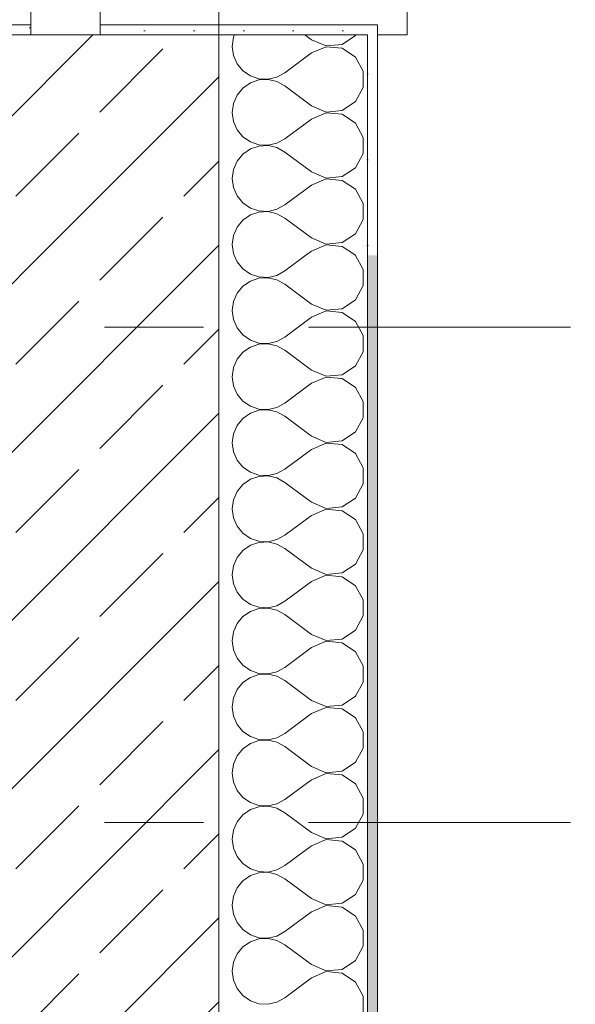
# Model space of a CAD drawing. Header units: metres. Extents: x -4 to 100, y -11 to 17.
# Tile 638 of 656: x 62.074 to 62.635, y 5.167 to 6.16. Entities that reach past the tile are written whole.
import ezdxf

# ---------------------------------------------------------------- set-up
doc = ezdxf.new("R2010")
doc.units = ezdxf.units.M
doc.header["$MEASUREMENT"] = 0
doc.linetypes.add('Strichlinie doppelt', pattern=[0.546806, 0.264583, -0.105833, 0.070556, -0.105833])
doc.linetypes.add('Strichlinie eng', pattern=[0.115, 0.075, -0.04])
for name, color, linetype in [('152 - Bemaßung_ Beschriftung.Ausbau', 7, 'Continuous'), ('451 - Universal.Achsen Raster', 7, 'Continuous'), ('603 - Struktur.Bodenplatte_ Decke Roh', 7, 'Continuous'), ('604 - Struktur.Wand Aussen', 7, 'Continuous')]:
    doc.layers.add(name, color=color, linetype=linetype)
doc.styles.add('ERSTELLTER_STIL_2', font='txt')
doc.dimstyles.new('ERSTELLTER_STIL__3', dxfattribs={"dimtxt": 0.1, "dimasz": 0.0532, "dimexe": 0.18, "dimexo": 0.0625, "dimgap": 0, "dimtad": 1, "dimzin": 0, "dimdsep": 46, "dimtxsty": 'ERSTELLTER_STIL_2', "dimblk": 'ARROWHEAD_2', "dimblk1": 'ARROWHEAD_2', "dimblk2": 'ARROWHEAD_2', "dimcen": 0.09, "dimse1": 1, "dimse2": 1, "dimclrd": 7, "dimclre": 7, "dimclrt": 7, "dimazin": 0, "dimtfac": 1, "dimtdec": 4, "dimtmove": 0, "dimatfit": 3, "dimfxl": 1, "dimtolj": 1, "dimtzin": 0, "dimarcsym": 0})
pattern_1 = [(0, (0, 0), (0, 0.08660254), [0, -0.05]), (0, (0.025, 0.0433), (0, 0.08660254), [0, -0.05])]
pattern_2 = [(45, (0, 0), (-0.08485281, 0.08485281), []), (45, (-0.04243, 0.04243), (-0.08485281, 0.08485281), [0.09, -0.03])]

# ---------------------------------------------------------------- blocks, each defined once
blk = doc.blocks.new('*X114')
at = {"layer": '604 - Struktur.Wand Aussen', "color": 7, "linetype": 'Continuous', "lineweight": 5}
for p, q in [((62.28963, 6.14244), (62.28836, 6.13333)), ((62.29075, 6.145), (62.28963, 6.14244)), ((62.36836, 6.14), (62.36169, 6.145)), ((62.39949, 6.13525), (62.41302, 6.14424)), ((62.41302, 6.14424), (62.41343, 6.145)), ((62.28836, 6.13333), (62.28963, 6.12422)), ((62.36836, 6.14), (62.38333, 6.13371)), ((62.38333, 6.13295), (62.36836, 6.12667)), ((62.38333, 6.13371), (62.39949, 6.13525)), ((62.39949, 6.13142), (62.38333, 6.13295)), ((62.41302, 6.12243), (62.39949, 6.13142)), ((62.28963, 6.12422), (62.29334, 6.11581)), ((62.36836, 6.12667), (62.34169, 6.10667)), ((62.42069, 6.10812), (62.41302, 6.12243)), ((62.29334, 6.11581), (62.2992, 6.10873)), ((62.2992, 6.10873), (62.30678, 6.10352)), ((62.30678, 6.10352), (62.3155, 6.10058)), ((62.3155, 6.10058), (62.32469, 6.10013)), ((62.32469, 6.10013), (62.33364, 6.10222)), ((62.33364, 6.10222), (62.34169, 6.10667)), ((62.42069, 6.09188), (62.42069, 6.10812)), ((62.2992, 6.09127), (62.29334, 6.08419)), ((62.30678, 6.09648), (62.2992, 6.09127)), ((62.3155, 6.09942), (62.30678, 6.09648)), ((62.32469, 6.09987), (62.3155, 6.09942)), ((62.33364, 6.09778), (62.32469, 6.09987)), ((62.34169, 6.09333), (62.33364, 6.09778)), ((62.36836, 6.07333), (62.34169, 6.09333)), ((62.41302, 6.07757), (62.42069, 6.09188)), ((62.29334, 6.08419), (62.28963, 6.07578)), ((62.28963, 6.07578), (62.28836, 6.06667)), ((62.36836, 6.07333), (62.38333, 6.06705)), ((62.39949, 6.06858), (62.41302, 6.07757)), ((62.28836, 6.06667), (62.28963, 6.05756)), ((62.38333, 6.06629), (62.36836, 6.06)), ((62.38333, 6.06705), (62.39949, 6.06858)), ((62.39949, 6.06475), (62.38333, 6.06629)), ((62.41302, 6.05576), (62.39949, 6.06475)), ((62.28963, 6.05756), (62.29334, 6.04914)), ((62.36836, 6.06), (62.34169, 6.04)), ((62.42069, 6.04145), (62.41302, 6.05576)), ((62.29334, 6.04914), (62.2992, 6.04206)), ((62.2992, 6.04206), (62.30678, 6.03685)), ((62.42069, 6.02521), (62.42069, 6.04145)), ((62.30678, 6.03685), (62.3155, 6.03391)), ((62.3155, 6.03275), (62.30678, 6.02981)), ((62.3155, 6.03391), (62.32469, 6.03347)), ((62.32469, 6.0332), (62.3155, 6.03275)), ((62.32469, 6.03347), (62.33364, 6.03555)), ((62.33364, 6.03112), (62.32469, 6.0332)), ((62.33364, 6.03555), (62.34169, 6.04)), ((62.34169, 6.02667), (62.33364, 6.03112)), ((62.2992, 6.02461), (62.29334, 6.01752)), ((62.30678, 6.02981), (62.2992, 6.02461)), ((62.36836, 6.00667), (62.34169, 6.02667)), ((62.41302, 6.0109), (62.42069, 6.02521)), ((62.29334, 6.01752), (62.28963, 6.00911)), ((62.28963, 6.00911), (62.28836, 6)), ((62.36836, 6.00667), (62.38333, 6.00038)), ((62.38333, 6.00038), (62.39949, 6.00192)), ((62.39949, 6.00192), (62.41302, 6.0109)), ((62.28836, 6), (62.28963, 5.99089)), ((62.36836, 5.99333), (62.34169, 5.97333)), ((62.38333, 5.99962), (62.36836, 5.99333)), ((62.39949, 5.99808), (62.38333, 5.99962)), ((62.41302, 5.9891), (62.39949, 5.99808)), ((62.28963, 5.99089), (62.29334, 5.98248)), ((62.29334, 5.98248), (62.2992, 5.97539)), ((62.42069, 5.97479), (62.41302, 5.9891)), ((62.2992, 5.97539), (62.30678, 5.97019)), ((62.33364, 5.96888), (62.34169, 5.97333)), ((62.42069, 5.95855), (62.42069, 5.97479)), ((62.30678, 5.96315), (62.2992, 5.95794)), ((62.30678, 5.97019), (62.3155, 5.96725)), ((62.3155, 5.96609), (62.30678, 5.96315)), ((62.3155, 5.96725), (62.32469, 5.9668)), ((62.32469, 5.96653), (62.3155, 5.96609)), ((62.32469, 5.9668), (62.33364, 5.96888)), ((62.33364, 5.96445), (62.32469, 5.96653)), ((62.34169, 5.96), (62.33364, 5.96445)), ((62.2992, 5.95794), (62.29334, 5.95086)), ((62.36836, 5.94), (62.34169, 5.96)), ((62.41302, 5.94424), (62.42069, 5.95855)), ((62.28963, 5.94244), (62.28836, 5.93333)), ((62.29334, 5.95086), (62.28963, 5.94244)), ((62.39949, 5.93525), (62.41302, 5.94424)), ((62.28836, 5.93333), (62.28963, 5.92422)), ((62.36836, 5.94), (62.38333, 5.93371)), ((62.38333, 5.93295), (62.36836, 5.92667)), ((62.38333, 5.93371), (62.39949, 5.93525)), ((62.39949, 5.93142), (62.38333, 5.93295)), ((62.28963, 5.92422), (62.29039, 5.9225)), ((62.36836, 5.92667), (62.3628, 5.9225)), ((62.41291, 5.9225), (62.39949, 5.93142))]:
    blk.add_line(p, q, dxfattribs=at)
blk = doc.blocks.new('*X157')
at = {"layer": '604 - Struktur.Wand Aussen', "color": 7, "linetype": 'Continuous', "lineweight": 5}
for p, q in [((62.29039, 5.9225), (62.29334, 5.91581)), ((62.3628, 5.9225), (62.34169, 5.90667)), ((62.41302, 5.92243), (62.41291, 5.9225)), ((62.42069, 5.90812), (62.41302, 5.92243)), ((62.29334, 5.91581), (62.2992, 5.90873)), ((62.2992, 5.90873), (62.30678, 5.90352)), ((62.30678, 5.90352), (62.3155, 5.90058)), ((62.32469, 5.90013), (62.33364, 5.90222)), ((62.33364, 5.90222), (62.34169, 5.90667)), ((62.42069, 5.89188), (62.42069, 5.90812)), ((62.30678, 5.89648), (62.2992, 5.89127)), ((62.3155, 5.89942), (62.30678, 5.89648)), ((62.3155, 5.90058), (62.32469, 5.90013)), ((62.32469, 5.89987), (62.3155, 5.89942)), ((62.33364, 5.89778), (62.32469, 5.89987)), ((62.34169, 5.89333), (62.33364, 5.89778)), ((62.36836, 5.87333), (62.34169, 5.89333)), ((62.41302, 5.87757), (62.42069, 5.89188)), ((62.29334, 5.88419), (62.28963, 5.87578)), ((62.2992, 5.89127), (62.29334, 5.88419)), ((62.28963, 5.87578), (62.28836, 5.86667)), ((62.36836, 5.87333), (62.38333, 5.86705)), ((62.39949, 5.86858), (62.41302, 5.87757)), ((62.28836, 5.86667), (62.28963, 5.85756)), ((62.38333, 5.86629), (62.36836, 5.86)), ((62.38333, 5.86705), (62.39949, 5.86858)), ((62.39949, 5.86475), (62.38333, 5.86629)), ((62.41302, 5.85576), (62.39949, 5.86475)), ((62.28963, 5.85756), (62.29334, 5.84914)), ((62.36836, 5.86), (62.34169, 5.84)), ((62.42069, 5.84145), (62.41302, 5.85576)), ((62.29334, 5.84914), (62.2992, 5.84206)), ((62.2992, 5.84206), (62.30678, 5.83685)), ((62.30678, 5.83685), (62.3155, 5.83391)), ((62.3155, 5.83275), (62.30678, 5.82981)), ((62.3155, 5.83391), (62.32469, 5.83347)), ((62.32469, 5.8332), (62.3155, 5.83275)), ((62.32469, 5.83347), (62.33364, 5.83555)), ((62.33364, 5.83112), (62.32469, 5.8332)), ((62.33364, 5.83555), (62.34169, 5.84)), ((62.42069, 5.82521), (62.42069, 5.84145)), ((62.2992, 5.82461), (62.29334, 5.81752)), ((62.30678, 5.82981), (62.2992, 5.82461)), ((62.34169, 5.82667), (62.33364, 5.83112)), ((62.36836, 5.80667), (62.34169, 5.82667)), ((62.41302, 5.8109), (62.42069, 5.82521)), ((62.29334, 5.81752), (62.28963, 5.80911)), ((62.28963, 5.80911), (62.28836, 5.8)), ((62.36836, 5.80667), (62.38333, 5.80038)), ((62.39949, 5.80192), (62.41302, 5.8109)), ((62.28836, 5.8), (62.28963, 5.79089)), ((62.36836, 5.79333), (62.34169, 5.77333)), ((62.38333, 5.79962), (62.36836, 5.79333)), ((62.38333, 5.80038), (62.39949, 5.80192)), ((62.39949, 5.79808), (62.38333, 5.79962)), ((62.41302, 5.7891), (62.39949, 5.79808)), ((62.28963, 5.79089), (62.29334, 5.78248)), ((62.42069, 5.77479), (62.41302, 5.7891)), ((62.29334, 5.78248), (62.2992, 5.77539)), ((62.2992, 5.77539), (62.30678, 5.77019)), ((62.33364, 5.76888), (62.34169, 5.77333)), ((62.42069, 5.75855), (62.42069, 5.77479)), ((62.30678, 5.76315), (62.2992, 5.75794)), ((62.30678, 5.77019), (62.3155, 5.76725)), ((62.3155, 5.76609), (62.30678, 5.76315)), ((62.3155, 5.76725), (62.32469, 5.7668)), ((62.32469, 5.76653), (62.3155, 5.76609)), ((62.32469, 5.7668), (62.33364, 5.76888)), ((62.33364, 5.76445), (62.32469, 5.76653)), ((62.34169, 5.76), (62.33364, 5.76445)), ((62.2992, 5.75794), (62.29334, 5.75086)), ((62.36836, 5.74), (62.34169, 5.76)), ((62.41302, 5.74424), (62.42069, 5.75855)), ((62.29334, 5.75086), (62.28963, 5.74244)), ((62.39949, 5.73525), (62.41302, 5.74424)), ((62.28963, 5.74244), (62.28836, 5.73333)), ((62.28836, 5.73333), (62.28963, 5.72422)), ((62.36836, 5.74), (62.38333, 5.73371)), ((62.38333, 5.73295), (62.36836, 5.72667)), ((62.38333, 5.73371), (62.39949, 5.73525)), ((62.39949, 5.73142), (62.38333, 5.73295)), ((62.28963, 5.72422), (62.29334, 5.71581)), ((62.36836, 5.72667), (62.34169, 5.70667)), ((62.41302, 5.72243), (62.39949, 5.73142)), ((62.29334, 5.71581), (62.2992, 5.70873)), ((62.42069, 5.70812), (62.41302, 5.72243)), ((62.2992, 5.70873), (62.30678, 5.70352)), ((62.30678, 5.70352), (62.3155, 5.70058)), ((62.33364, 5.70222), (62.34169, 5.70667)), ((62.42069, 5.69188), (62.42069, 5.70812)), ((62.30678, 5.69648), (62.2992, 5.69127)), ((62.3155, 5.69942), (62.30678, 5.69648)), ((62.3155, 5.70058), (62.32469, 5.70013)), ((62.32469, 5.69987), (62.3155, 5.69942)), ((62.32469, 5.70013), (62.33364, 5.70222)), ((62.33364, 5.69778), (62.32469, 5.69987)), ((62.34169, 5.69333), (62.33364, 5.69778)), ((62.36836, 5.67333), (62.34169, 5.69333)), ((62.29334, 5.68419), (62.28963, 5.67578)), ((62.2992, 5.69127), (62.29334, 5.68419)), ((62.41302, 5.67757), (62.42069, 5.69188)), ((62.28963, 5.67578), (62.28836, 5.66667)), ((62.36836, 5.67333), (62.38333, 5.66705)), ((62.39949, 5.66858), (62.41302, 5.67757)), ((62.28836, 5.66667), (62.28963, 5.65756)), ((62.38333, 5.66629), (62.36836, 5.66)), ((62.38333, 5.66705), (62.39949, 5.66858)), ((62.39949, 5.66475), (62.38333, 5.66629)), ((62.41302, 5.65576), (62.39949, 5.66475)), ((62.28963, 5.65756), (62.29334, 5.64914)), ((62.36836, 5.66), (62.34169, 5.64)), ((62.42069, 5.64145), (62.41302, 5.65576)), ((62.29334, 5.64914), (62.2992, 5.64206)), ((62.2992, 5.64206), (62.30678, 5.63685)), ((62.30678, 5.63685), (62.3155, 5.63391)), ((62.3155, 5.63391), (62.32469, 5.63347)), ((62.32469, 5.63347), (62.33364, 5.63555)), ((62.33364, 5.63555), (62.34169, 5.64)), ((62.42069, 5.62521), (62.42069, 5.64145)), ((62.2992, 5.62461), (62.29334, 5.61752)), ((62.30678, 5.62981), (62.2992, 5.62461)), ((62.3155, 5.63275), (62.30678, 5.62981)), ((62.32469, 5.6332), (62.3155, 5.63275)), ((62.33364, 5.63112), (62.32469, 5.6332)), ((62.34169, 5.62667), (62.33364, 5.63112)), ((62.36836, 5.60667), (62.34169, 5.62667)), ((62.41302, 5.6109), (62.42069, 5.62521)), ((62.29334, 5.61752), (62.28963, 5.60911)), ((62.28963, 5.60911), (62.28836, 5.6)), ((62.36836, 5.60667), (62.38333, 5.60038)), ((62.39949, 5.60192), (62.41302, 5.6109)), ((62.28836, 5.6), (62.28963, 5.59089)), ((62.38333, 5.59962), (62.36836, 5.59333)), ((62.38333, 5.60038), (62.39949, 5.60192)), ((62.39949, 5.59808), (62.38333, 5.59962)), ((62.41302, 5.5891), (62.39949, 5.59808)), ((62.28963, 5.59089), (62.29334, 5.58248)), ((62.36836, 5.59333), (62.34169, 5.57333)), ((62.42069, 5.57479), (62.41302, 5.5891)), ((62.29334, 5.58248), (62.2992, 5.57539)), ((62.2992, 5.57539), (62.30678, 5.57019)), ((62.42069, 5.55855), (62.42069, 5.57479)), ((62.30678, 5.57019), (62.3155, 5.56725)), ((62.3155, 5.56609), (62.30678, 5.56315)), ((62.3155, 5.56725), (62.32469, 5.5668)), ((62.32469, 5.56653), (62.3155, 5.56609)), ((62.32469, 5.5668), (62.33364, 5.56888)), ((62.33364, 5.56445), (62.32469, 5.56653)), ((62.33364, 5.56888), (62.34169, 5.57333)), ((62.34169, 5.56), (62.33364, 5.56445)), ((62.2992, 5.55794), (62.29334, 5.55086)), ((62.30678, 5.56315), (62.2992, 5.55794)), ((62.36836, 5.54), (62.34169, 5.56)), ((62.41302, 5.54424), (62.42069, 5.55855)), ((62.29334, 5.55086), (62.28963, 5.54244)), ((62.39949, 5.53525), (62.41302, 5.54424)), ((62.28963, 5.54244), (62.28836, 5.53333)), ((62.36836, 5.54), (62.38333, 5.53371)), ((62.38333, 5.53371), (62.39949, 5.53525)), ((62.28836, 5.53333), (62.28963, 5.52422)), ((62.28963, 5.52422), (62.29334, 5.51581)), ((62.36836, 5.52667), (62.34169, 5.50667)), ((62.38333, 5.53295), (62.36836, 5.52667)), ((62.39949, 5.53142), (62.38333, 5.53295)), ((62.41302, 5.52243), (62.39949, 5.53142)), ((62.29334, 5.51581), (62.2992, 5.50873)), ((62.42069, 5.50812), (62.41302, 5.52243)), ((62.2992, 5.50873), (62.30678, 5.50352)), ((62.33364, 5.50222), (62.34169, 5.50667)), ((62.42069, 5.49188), (62.42069, 5.50812)), ((62.30678, 5.49648), (62.2992, 5.49127)), ((62.30678, 5.50352), (62.3155, 5.50058)), ((62.3155, 5.49942), (62.30678, 5.49648)), ((62.3155, 5.50058), (62.32469, 5.50013)), ((62.32469, 5.49987), (62.3155, 5.49942)), ((62.32469, 5.50013), (62.33364, 5.50222)), ((62.33364, 5.49778), (62.32469, 5.49987)), ((62.34169, 5.49333), (62.33364, 5.49778)), ((62.2992, 5.49127), (62.29334, 5.48419)), ((62.36836, 5.47333), (62.34169, 5.49333)), ((62.41302, 5.47757), (62.42069, 5.49188)), ((62.28963, 5.47578), (62.28836, 5.46667)), ((62.29334, 5.48419), (62.28963, 5.47578)), ((62.39949, 5.46858), (62.41302, 5.47757)), ((62.28836, 5.46667), (62.28963, 5.45756)), ((62.36836, 5.47333), (62.38333, 5.46705)), ((62.38333, 5.46629), (62.36836, 5.46)), ((62.38333, 5.46705), (62.39949, 5.46858)), ((62.39949, 5.46475), (62.38333, 5.46629)), ((62.41302, 5.45576), (62.39949, 5.46475)), ((62.28963, 5.45756), (62.29334, 5.44914)), ((62.36836, 5.46), (62.34169, 5.44)), ((62.42069, 5.44145), (62.41302, 5.45576)), ((62.29334, 5.44914), (62.2992, 5.44206)), ((62.2992, 5.44206), (62.30678, 5.43685)), ((62.30678, 5.43685), (62.3155, 5.43391)), ((62.32469, 5.43347), (62.33364, 5.43555)), ((62.33364, 5.43555), (62.34169, 5.44)), ((62.42069, 5.42521), (62.42069, 5.44145)), ((62.30678, 5.42981), (62.2992, 5.42461)), ((62.3155, 5.43275), (62.30678, 5.42981)), ((62.3155, 5.43391), (62.32469, 5.43347)), ((62.32469, 5.4332), (62.3155, 5.43275)), ((62.33364, 5.43112), (62.32469, 5.4332)), ((62.34169, 5.42667), (62.33364, 5.43112)), ((62.36836, 5.40667), (62.34169, 5.42667)), ((62.41302, 5.4109), (62.42069, 5.42521)), ((62.29334, 5.41752), (62.28963, 5.40911)), ((62.2992, 5.42461), (62.29334, 5.41752)), ((62.28963, 5.40911), (62.28836, 5.4)), ((62.36836, 5.40667), (62.38333, 5.40038)), ((62.39949, 5.40192), (62.41302, 5.4109)), ((62.28836, 5.4), (62.28963, 5.39089)), ((62.38333, 5.39962), (62.36836, 5.39333)), ((62.38333, 5.40038), (62.39949, 5.40192)), ((62.39949, 5.39808), (62.38333, 5.39962)), ((62.41302, 5.3891), (62.39949, 5.39808)), ((62.28963, 5.39089), (62.29334, 5.38248)), ((62.36836, 5.39333), (62.34169, 5.37333)), ((62.42069, 5.37479), (62.41302, 5.3891)), ((62.29334, 5.38248), (62.2992, 5.37539)), ((62.2992, 5.37539), (62.30678, 5.37019)), ((62.30678, 5.37019), (62.3155, 5.36725)), ((62.3155, 5.36609), (62.30678, 5.36315)), ((62.3155, 5.36725), (62.32469, 5.3668)), ((62.32469, 5.36653), (62.3155, 5.36609)), ((62.32469, 5.3668), (62.33364, 5.36888)), ((62.33364, 5.36445), (62.32469, 5.36653)), ((62.33364, 5.36888), (62.34169, 5.37333)), ((62.42069, 5.35855), (62.42069, 5.37479)), ((62.2992, 5.35794), (62.29334, 5.35086)), ((62.30678, 5.36315), (62.2992, 5.35794)), ((62.34169, 5.36), (62.33364, 5.36445)), ((62.36836, 5.34), (62.34169, 5.36)), ((62.41302, 5.34424), (62.42069, 5.35855)), ((62.29334, 5.35086), (62.28963, 5.34244)), ((62.28963, 5.34244), (62.28836, 5.33333)), ((62.36836, 5.34), (62.38333, 5.33371)), ((62.39949, 5.33525), (62.41302, 5.34424)), ((62.28836, 5.33333), (62.28963, 5.32422)), ((62.36836, 5.32667), (62.34169, 5.30667)), ((62.38333, 5.33295), (62.36836, 5.32667)), ((62.38333, 5.33371), (62.39949, 5.33525)), ((62.39949, 5.33142), (62.38333, 5.33295)), ((62.41302, 5.32243), (62.39949, 5.33142)), ((62.28963, 5.32422), (62.29334, 5.31581)), ((62.29334, 5.31581), (62.2992, 5.30873)), ((62.42069, 5.30812), (62.41302, 5.32243)), ((62.2992, 5.30873), (62.30678, 5.30352)), ((62.33364, 5.30222), (62.34169, 5.30667)), ((62.42069, 5.29188), (62.42069, 5.30812)), ((62.30678, 5.29648), (62.2992, 5.29127)), ((62.30678, 5.30352), (62.3155, 5.30058)), ((62.3155, 5.29942), (62.30678, 5.29648)), ((62.3155, 5.30058), (62.32469, 5.30013)), ((62.32469, 5.29987), (62.3155, 5.29942)), ((62.32469, 5.30013), (62.33364, 5.30222)), ((62.33364, 5.29778), (62.32469, 5.29987)), ((62.34169, 5.29333), (62.33364, 5.29778)), ((62.2992, 5.29127), (62.29334, 5.28419)), ((62.36836, 5.27333), (62.34169, 5.29333)), ((62.41302, 5.27757), (62.42069, 5.29188)), ((62.29334, 5.28419), (62.28963, 5.27578)), ((62.39949, 5.26858), (62.41302, 5.27757)), ((62.28963, 5.27578), (62.28836, 5.26667)), ((62.28836, 5.26667), (62.28963, 5.25756)), ((62.36836, 5.27333), (62.38333, 5.26705)), ((62.38333, 5.26629), (62.36836, 5.26)), ((62.38333, 5.26705), (62.39949, 5.26858)), ((62.39949, 5.26475), (62.38333, 5.26629)), ((62.28963, 5.25756), (62.29334, 5.24914)), ((62.36836, 5.26), (62.34169, 5.24)), ((62.41302, 5.25576), (62.39949, 5.26475)), ((62.29334, 5.24914), (62.2992, 5.24206)), ((62.42069, 5.24145), (62.41302, 5.25576)), ((62.2992, 5.24206), (62.30678, 5.23685)), ((62.30678, 5.23685), (62.3155, 5.23391)), ((62.33364, 5.23555), (62.34169, 5.24)), ((62.42069, 5.22521), (62.42069, 5.24145)), ((62.30678, 5.22981), (62.2992, 5.22461)), ((62.3155, 5.23275), (62.30678, 5.22981)), ((62.3155, 5.23391), (62.32469, 5.23347)), ((62.32469, 5.2332), (62.3155, 5.23275)), ((62.32469, 5.23347), (62.33364, 5.23555)), ((62.33364, 5.23112), (62.32469, 5.2332)), ((62.34169, 5.22667), (62.33364, 5.23112)), ((62.36836, 5.20667), (62.34169, 5.22667)), ((62.29334, 5.21752), (62.28963, 5.20911)), ((62.2992, 5.22461), (62.29334, 5.21752)), ((62.41302, 5.2109), (62.42069, 5.22521)), ((62.28963, 5.20911), (62.28836, 5.2)), ((62.36836, 5.20667), (62.38333, 5.20038)), ((62.39949, 5.20192), (62.41302, 5.2109)), ((62.28836, 5.2), (62.28963, 5.19089)), ((62.38333, 5.19962), (62.36836, 5.19333)), ((62.38333, 5.20038), (62.39949, 5.20192)), ((62.39949, 5.19808), (62.38333, 5.19962)), ((62.41302, 5.1891), (62.39949, 5.19808)), ((62.28963, 5.19089), (62.29334, 5.18248)), ((62.36836, 5.19333), (62.34169, 5.17333)), ((62.42069, 5.17479), (62.41302, 5.1891)), ((62.29334, 5.18248), (62.2992, 5.17539)), ((62.2992, 5.17539), (62.30678, 5.17019)), ((62.30678, 5.17019), (62.3155, 5.16725)), ((62.3155, 5.16725), (62.32469, 5.1668)), ((62.32469, 5.1668), (62.33364, 5.16888)), ((62.33364, 5.16888), (62.34169, 5.17333)), ((62.42069, 5.15855), (62.42069, 5.17479))]:
    blk.add_line(p, q, dxfattribs=at)
blk = doc.blocks.new('*D563')
at = {"layer": '152 - Bemaßung_ Beschriftung.Ausbau', "color": 7, "linetype": 'Continuous', "lineweight": 5}
for p, q in [((63.43503, 0.005), (63.43503, 6.145)), ((63.40003, 0.02521), (63.47003, -0.01521)), ((63.48753, 0.005), (63.38253, 0.005)), ((63.43503, -0.145), (63.43503, 0.005)), ((63.40003, -0.12479), (63.47003, -0.16521)), ((63.48753, -0.145), (63.38253, -0.145)), ((63.43503, -0.17923), (63.43503, -0.145))]:
    blk.add_line(p, q, dxfattribs=at)
at = {"layer": '152 - Bemaßung_ Beschriftung.Ausbau', "color": 7, "lineweight": 5, "insert": (63.41502, -0.317), "char_height": 0.1, "attachment_point": 7, "rotation": 90, "style": 'ERSTELLTER_STIL_2'}
blk.add_mtext('\\A1;{\\pql;\\fArial|b0|i0|c0|p38;15}', dxfattribs=at)
blk = doc.blocks.new('ARROWHEAD_2')
at = {"color": 0, "linetype": 'Continuous', "lineweight": 0}
for p, q in [((-0.378, -0.655), (0.378, 0.655)), ((0, 0), (-1, 0))]:
    blk.add_line(p, q, dxfattribs=at)
blk = doc.blocks.new('*D564')
at = {"layer": '152 - Bemaßung_ Beschriftung.Ausbau', "color": 7, "linetype": 'Continuous', "lineweight": 5}
for p, q in [((63.43503, 6.145), (63.43503, 7.935)), ((63.40003, 6.16521), (63.47003, 6.12479)), ((63.48753, 6.145), (63.38253, 6.145)), ((63.43503, 0.005), (63.43503, 6.145)), ((63.40003, 0.02521), (63.47003, -0.01521))]:
    blk.add_line(p, q, dxfattribs=at)
at = {"layer": '152 - Bemaßung_ Beschriftung.Ausbau', "color": 7, "lineweight": 5, "insert": (63.41502, 2.94197), "char_height": 0.1, "attachment_point": 7, "rotation": 90, "style": 'ERSTELLTER_STIL_2'}
blk.add_mtext('\\A1;{\\pql;\\fArial|b0|i0|c0|p38;6,14}', dxfattribs=at)
blk = doc.blocks.new('*D565')
at = {"layer": '152 - Bemaßung_ Beschriftung.Ausbau', "color": 7, "linetype": 'Continuous', "lineweight": 5}
for p, q in [((63.43503, 7.935), (63.43503, 13.695)), ((63.40003, 7.95521), (63.47003, 7.91479)), ((63.48753, 7.935), (63.38253, 7.935)), ((63.43503, 6.145), (63.43503, 7.935)), ((63.40003, 6.16521), (63.47003, 6.12479))]:
    blk.add_line(p, q, dxfattribs=at)
at = {"layer": '152 - Bemaßung_ Beschriftung.Ausbau', "color": 7, "lineweight": 5, "char_height": 0.1, "attachment_point": 7, "rotation": 90, "style": 'ERSTELLTER_STIL_2'}
for s, insert in [('\\A1;{\\pql;\\fArial|b0|i0|c0|p38;1,79}', (63.41502, 6.90697)), ('\\A1;{\\pql;\\fArial|b0|i0|c0|p38;2,01}', (63.55503, 6.90697))]:
    blk.add_mtext(s, dxfattribs=dict(at, insert=insert))
blk = doc.blocks.new('*D570')
at = {"layer": '152 - Bemaßung_ Beschriftung.Ausbau', "color": 7, "linetype": 'Continuous', "lineweight": 5}
for p, q in [((63.93503, 5.82), (63.93503, 5.925)), ((63.90003, 5.84021), (63.97003, 5.79979)), ((63.98753, 5.82), (63.88253, 5.82)), ((63.93503, 0.245), (63.93503, 5.82)), ((63.90003, 0.26521), (63.97003, 0.22479)), ((63.98753, 0.245), (63.88253, 0.245)), ((63.93503, 0.005), (63.93503, 0.245))]:
    blk.add_line(p, q, dxfattribs=at)
at = {"layer": '152 - Bemaßung_ Beschriftung.Ausbau', "color": 7, "lineweight": 5, "char_height": 0.1, "attachment_point": 7, "rotation": 90, "style": 'ERSTELLTER_STIL_2'}
for s, insert in [('\\A1;{\\pql;\\fArial|b0|i0|c0|p38;10\\fArial|b0|i0|c0|p38;\\A1{\\H.66x;\\S5^  ;}}', (63.91667, 5.59791)), ('\\A1;{\\pql;\\fArial|b0|i0|c0|p38;5,57\\fArial|b0|i0|c0|p38;\\A1{\\H.66x;\\S5^  ;}}', (63.93443, 2.7735))]:
    blk.add_mtext(s, dxfattribs=dict(at, insert=insert))
blk = doc.blocks.new('*D571')
at = {"layer": '152 - Bemaßung_ Beschriftung.Ausbau', "color": 7, "linetype": 'Continuous', "lineweight": 5}
for p, q in [((63.93503, 5.925), (63.93503, 8.105)), ((63.90003, 5.94521), (63.97003, 5.90479)), ((63.98753, 5.925), (63.88253, 5.925)), ((63.93503, 5.82), (63.93503, 5.925)), ((63.90003, 5.84021), (63.97003, 5.79979))]:
    blk.add_line(p, q, dxfattribs=at)
blk = doc.blocks.new('*D572')
at = {"layer": '152 - Bemaßung_ Beschriftung.Ausbau', "color": 7, "linetype": 'Continuous', "lineweight": 5}
for p, q in [((63.93503, 8.105), (63.93503, 8.23)), ((63.90003, 8.12521), (63.97003, 8.08479)), ((63.98753, 8.105), (63.88253, 8.105)), ((63.93503, 5.925), (63.93503, 8.105)), ((63.90003, 5.94521), (63.97003, 5.90479))]:
    blk.add_line(p, q, dxfattribs=at)
at = {"layer": '152 - Bemaßung_ Beschriftung.Ausbau', "color": 7, "lineweight": 5, "char_height": 0.1, "attachment_point": 7, "rotation": 90, "style": 'ERSTELLTER_STIL_2'}
for s, insert in [('\\A1;{\\pql;\\fArial|b0|i0|c0|p38;12\\fArial|b0|i0|c0|p38;\\A1{\\H.66x;\\S5^  ;}}', (63.91611, 7.88291)), ('\\A1;{\\pql;\\fArial|b0|i0|c0|p38;2,18}', (63.91502, 6.78104))]:
    blk.add_mtext(s, dxfattribs=dict(at, insert=insert))
blk = doc.blocks.new('*D580')
at = {"layer": '152 - Bemaßung_ Beschriftung.Ausbau', "color": 7, "linetype": 'Continuous', "lineweight": 5}
for p, q in [((64.43503, 0.69998), (64.43503, 5.19998)), ((64.40003, 0.72019), (64.47003, 0.67978)), ((64.48753, 0.69998), (64.38253, 0.69998)), ((64.43503, 0.24998), (64.43503, 0.69998)), ((64.40003, 0.27019), (64.47003, 0.22978)), ((64.47003, 0.22479), (64.40003, 0.26521))]:
    blk.add_line(p, q, dxfattribs=at)
at = {"layer": '152 - Bemaßung_ Beschriftung.Ausbau', "color": 7, "lineweight": 5, "char_height": 0.1, "attachment_point": 7, "rotation": 90, "style": 'ERSTELLTER_STIL_2'}
for s, insert in [('\\A1;{\\pql;\\fArial|b0|i0|c0|p38;0\\fArial|b0|i0|c0|p38;\\A1{\\H.66x;\\S5^  ;}}', (64.41667, 0.27021)), ('\\A1;{\\pql;\\fArial|b0|i0|c0|p38;45}', (64.41502, 0.46208))]:
    blk.add_mtext(s, dxfattribs=dict(at, insert=insert))
blk = doc.blocks.new('*D581')
at = {"layer": '152 - Bemaßung_ Beschriftung.Ausbau', "color": 7, "linetype": 'Continuous', "lineweight": 5}
for p, q in [((64.43503, 5.19998), (64.43503, 5.99998)), ((64.40003, 5.22019), (64.47003, 5.17978)), ((64.48753, 5.19998), (64.38253, 5.19998)), ((64.43503, 0.69998), (64.43503, 5.19998)), ((64.40003, 0.72019), (64.47003, 0.67978))]:
    blk.add_line(p, q, dxfattribs=at)
at = {"layer": '152 - Bemaßung_ Beschriftung.Ausbau', "color": 7, "lineweight": 5, "insert": (64.41502, 2.81695), "char_height": 0.1, "attachment_point": 7, "rotation": 90, "style": 'ERSTELLTER_STIL_2'}
blk.add_mtext('\\A1;{\\pql;\\fArial|b0|i0|c0|p38;4,50}', dxfattribs=at)
blk = doc.blocks.new('*D582')
at = {"layer": '152 - Bemaßung_ Beschriftung.Ausbau', "color": 7, "linetype": 'Continuous', "lineweight": 5}
for p, q in [((64.43503, 5.99998), (64.43503, 8.09998)), ((64.40003, 6.02019), (64.47003, 5.97978)), ((64.48753, 5.99998), (64.38253, 5.99998)), ((64.43503, 5.19998), (64.43503, 5.99998)), ((64.40003, 5.22019), (64.47003, 5.17978))]:
    blk.add_line(p, q, dxfattribs=at)
at = {"layer": '152 - Bemaßung_ Beschriftung.Ausbau', "color": 7, "lineweight": 5, "insert": (64.41502, 5.5241), "char_height": 0.1, "attachment_point": 7, "rotation": 90, "style": 'ERSTELLTER_STIL_2'}
blk.add_mtext('\\A1;{\\pql;\\fArial|b0|i0|c0|p38;80}', dxfattribs=at)
blk = doc.blocks.new('*D583')
at = {"layer": '152 - Bemaßung_ Beschriftung.Ausbau', "color": 7, "linetype": 'Continuous', "lineweight": 5}
for p, q in [((64.43503, 8.09998), (64.43503, 8.49998)), ((64.40003, 8.12019), (64.47003, 8.07978)), ((64.48753, 8.09998), (64.38253, 8.09998)), ((64.43503, 5.99998), (64.43503, 8.09998)), ((64.40003, 6.02019), (64.47003, 5.97978))]:
    blk.add_line(p, q, dxfattribs=at)
at = {"layer": '152 - Bemaßung_ Beschriftung.Ausbau', "color": 7, "lineweight": 5, "insert": (64.41502, 6.91695), "char_height": 0.1, "attachment_point": 7, "rotation": 90, "style": 'ERSTELLTER_STIL_2'}
blk.add_mtext('\\A1;{\\pql;\\fArial|b0|i0|c0|p38;2,10}', dxfattribs=at)
blk = doc.blocks.new('*D590')
at = {"layer": '152 - Bemaßung_ Beschriftung.Ausbau', "color": 7, "linetype": 'Continuous', "lineweight": 5}
for p, q in [((64.93503, 13.845), (64.93503, 13.87923)), ((64.97003, 13.82479), (64.90003, 13.86521)), ((64.98753, 13.845), (64.88253, 13.845)), ((64.93503, -0.145), (64.93503, 13.845)), ((64.90003, -0.12479), (64.97003, -0.16521)), ((64.98753, -0.145), (64.88253, -0.145)), ((64.93503, -0.17923), (64.93503, -0.145))]:
    blk.add_line(p, q, dxfattribs=at)
at = {"layer": '152 - Bemaßung_ Beschriftung.Ausbau', "color": 7, "lineweight": 5, "insert": (64.91502, 6.67903), "char_height": 0.1, "attachment_point": 7, "rotation": 90, "style": 'ERSTELLTER_STIL_2'}
blk.add_mtext('\\A1;{\\pql;\\fArial|b0|i0|c0|p38;13,99}', dxfattribs=at)

msp = doc.modelspace()

# ---------------------------------------------------------------- hatches: boundary and pattern name
at = {"layer": '604 - Struktur.Wand Aussen', "linetype": 'Continuous', "lineweight": 0, "true_color": 0x000000}
h = msp.add_hatch(dxfattribs=at)
h.set_pattern_fill('Gips_0001', color=18, style=0, pattern_type=2)
h.set_pattern_definition([(45, (0, 0), (-0.01767767, 0.01767767), [0, -0.025])])
h.paths.add_polyline_path([(62.02503, 6.145), (62.03502, 6.145), (62.08503, 6.145), (62.08503, 6.155), (62.02503, 6.155)])
h = msp.add_hatch(dxfattribs=at)
h.set_pattern_fill('Verputz_0001', color=18, style=0, pattern_type=2)
h.set_pattern_definition(pattern_1)
h.paths.add_polyline_path([(62.43503, 6.155), (62.15502, 6.155), (62.15502, 6.145), (62.42502, 6.145), (62.43503, 6.145)])
h = msp.add_hatch(dxfattribs=at)
h.set_pattern_fill('Beton__Stahlbeton_0001', color=18, style=0, pattern_type=2)
h.set_pattern_definition(pattern_2)
h.paths.add_polyline_path([(62.03502, 5.9225), (62.27502, 5.9225), (62.27502, 6.145), (62.15502, 6.145), (62.08503, 6.145), (62.03502, 6.145)])
h = msp.add_hatch(dxfattribs=at)
h.set_pattern_fill('Verputz_0001', color=18, style=0, pattern_type=2)
h.set_pattern_definition(pattern_1)
h.paths.add_polyline_path([(62.42502, 5.9225), (62.43503, 5.9225), (62.43503, 6.145), (62.42502, 6.145)])
h = msp.add_hatch(dxfattribs=at)
h.set_pattern_fill('Beton__Stahlbeton_0001', color=18, style=0, pattern_type=2)
h.set_pattern_definition(pattern_2)
h.paths.add_polyline_path([(62.27502, 0.245), (62.27502, 5.9225), (62.03502, 5.9225), (62.03502, 0.245)])
h = msp.add_hatch(dxfattribs=at)
h.set_pattern_fill('Verputz_0001', color=18, style=0, pattern_type=2)
h.set_pattern_definition(pattern_1)
h.paths.add_polyline_path([(62.43503, 5.9225), (62.42502, 5.9225), (62.42502, -0.145), (62.43503, -0.145)])

# ---------------------------------------------------------------- linework, layer by layer
at = {"layer": '451 - Universal.Achsen Raster', "color": 160, "linetype": 'Strichlinie doppelt', "lineweight": 9, "true_color": 0x3232ff}
for p, q in [((64.93503, 5.84998), (-3.175, 5.84998)), ((64.93503, 5.34998), (-3.175, 5.34998))]:
    msp.add_line(p, q, dxfattribs=at)
at = {"layer": '603 - Struktur.Bodenplatte_ Decke Roh', "color": 7, "linetype": 'Continuous', "lineweight": 18, "flags": 128}
msp.add_lwpolyline([(62.27502, 0.005), (62.27502, 13.695), (50.77999, 13.695), (50.77999, 13.455), (50.77999, 12.99998), (50.84003, 12.99998), (50.84003, 8.58498), (49.03003, 8.58498), (49.03003, 8.72498), (47.41003, 8.72498), (47.41003, 12.99998), (47.47999, 12.99998), (47.47999, 13.455), (47.47999, 13.695), (14.77999, 13.695)], dxfattribs=at)
at = {"layer": '604 - Struktur.Wand Aussen', "color": 7, "linetype": 'Continuous', "lineweight": 9}
for p, q in [((62.46503, 7.935), (62.46503, 6.145)), ((62.46503, 6.145), (62.43503, 6.145))]:
    msp.add_line(p, q, dxfattribs=at)
at = {"layer": '604 - Struktur.Wand Aussen', "color": 7, "linetype": 'Strichlinie eng', "lineweight": 9}
msp.add_line((62.43503, 7.925), (62.43503, 6.155), dxfattribs=at)
at = {"layer": '604 - Struktur.Wand Aussen', "color": 7, "linetype": 'Continuous', "lineweight": 13}
for p, q in [((62.15502, 6.145), (62.15502, 6.225)), ((62.08503, 6.205), (62.08503, 6.145)), ((62.03502, 6.145), (62.08503, 6.145)), ((62.15502, 6.145), (62.08503, 6.145)), ((62.15502, 6.145), (62.08503, 6.145)), ((62.15502, 6.145), (62.08503, 6.145)), ((62.27502, 5.9225), (62.27502, 6.145)), ((62.27502, 0.245), (62.27502, 5.9225))]:
    msp.add_line(p, q, dxfattribs=at)
at = {"layer": '604 - Struktur.Wand Aussen', "color": 7, "linetype": 'Continuous', "lineweight": 5}
for p, q in [((62.08503, 6.155), (62.02503, 6.155)), ((62.08503, 6.155), (62.02503, 6.155)), ((62.08503, 6.145), (62.08503, 6.155)), ((62.15502, 6.155), (62.43503, 6.155)), ((62.15502, 6.145), (62.15502, 6.155)), ((62.15502, 6.155), (62.43503, 6.155)), ((62.43503, 6.145), (62.43503, 6.155)), ((62.43503, 6.145), (62.43503, 6.155)), ((62.42502, 6.145), (62.15502, 6.145)), ((62.42502, 5.9225), (62.42502, 6.145)), ((62.42502, -0.005), (62.42502, 5.9225))]:
    msp.add_line(p, q, dxfattribs=at)
at = {"layer": '604 - Struktur.Wand Aussen', "color": 7, "linetype": 'Continuous', "lineweight": 5, "flags": 128}
for points in [[(62.43503, 5.9225), (62.43503, 6.145)], [(62.43503, -0.155), (62.43503, 5.9225)]]:
    msp.add_lwpolyline(points, dxfattribs=at)

# ---------------------------------------------------------------- block references
at = {"layer": '604 - Struktur.Wand Aussen', "color": 7, "lineweight": 18}
for name in ['*X114', '*X157']:
    msp.add_blockref(name, (0, 0), dxfattribs=at)

# ---------------------------------------------------------------- dimensions: what is measured, and where the dimension line sits
at = {"layer": '152 - Bemaßung_ Beschriftung.Ausbau', "color": 7, "linetype": 'Continuous', "lineweight": 5}
for base, p1, p2, picture, middle in [((64.93503, 13.845), (62.42502, -0.145), (62.42502, 13.845), '*D590', (64.86502, 6.84703)), ((63.43503, 7.935), (62.08503, 6.145), (62.08503, 7.935), '*D565', (63.36502, 7.03685)), ((64.43503, 8.09998), (61.57999, 5.99998), (61.57999, 8.09998), '*D583', (64.36502, 7.04684)), ((63.93503, 8.105), (61.57999, 5.925), (61.57999, 8.105), '*D572', (63.86502, 6.91093)), ((63.935025, 5.9250000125), (61.5799889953, 5.8200000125), (61.5799889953, 5.9250000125), '*D571', (63.8650249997, 5.809208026)), ((64.43503, 5.99998), (61.57999, 5.19998), (61.57999, 5.99998), '*D582', (64.36502, 5.60033)), ((63.43503, 6.145), (62.27502, 0.005), (62.08503, 6.145), '*D564', (63.36502, 3.07185)), ((63.43503, 0.005), (62.42502, -0.145), (62.27502, 0.005), '*D563', (63.36502, -0.24077)), ((63.935025, 5.82000001), (62.035025, 0.245), (61.579989, 5.82000001), '*D570', (63.865025, 3.03844225)), ((64.43503, 5.19998), (61.57999, 0.69998), (61.57999, 5.19998), '*D581', (64.36502, 2.94684)), ((64.43503, 0.69998), (61.87999, 0.24998), (61.57999, 0.69998), '*D580', (64.36502, 0.53832))]:
    dim = msp.add_linear_dim(base=base, p1=p1, p2=p2, angle=90, dimstyle='ERSTELLTER_STIL__3', dxfattribs=at)
    dim.commit()
    dim.dimension.update_dxf_attribs({"geometry": picture, "text_midpoint": middle, "dimtype": 160, "text_rotation": 90})

doc.saveas('drawing.dxf')
